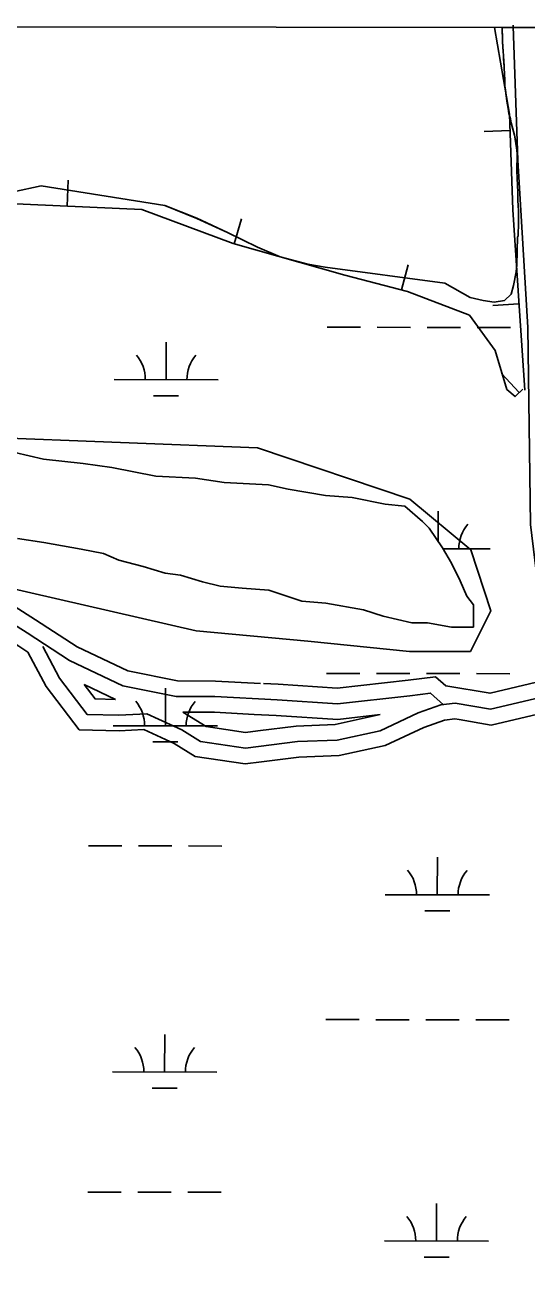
# Model space of a CAD drawing. Extents: x 3219052 to 3256913, y 800770 to 826146.
# Drawn here: x 3224594 to 3225076, y 823156 to 824370 of the extents above; entities that cross this region are included whole.
import ezdxf

# ---------------------------------------------------------------- set-up
doc = ezdxf.new("R2010")
doc.units = 0
for name, color, linetype in [('V-BORW-LINE', 7, 'Continuous'), ('V-GRID-FRAM', 7, 'Continuous'), ('V-ROAD-CNTR', 7, 'Continuous'), ('V-SITE-VEGE', 7, 'Continuous'), ('V-TOPO-SHOR', 7, 'Continuous'), ('V-WETL-SWMP', 7, 'Continuous')]:
    doc.layers.add(name, color=color, linetype=linetype)

msp = doc.modelspace()

# ---------------------------------------------------------------- linework, layer by layer
at = {"layer": 'V-BORW-LINE'}
for p, q in [((3225059.7, 824268.9), (3225034.7, 824268)), ((3224634.3, 824196.4), (3224635.4, 824221.4)), ((3224794.8, 824160), (3224801.7, 824184.1)), ((3224955.5, 824115.9), (3224961.8, 824140.1)), ((3225068.2, 824102.5), (3225043.3, 824100.9)), ((3225068.5, 824017.2), (3225051.4, 824035.4))]:
    msp.add_line(p, q, dxfattribs=at)
for points in [[(3223837.3, 824369.4), (3223870.2, 824359.4), (3224058.3, 824300.1), (3224265.9, 824267), (3224430.5, 824228.9), (3224570.7, 824199.3), (3224706.1, 824193.1), (3224793.7, 824160.4), (3224900.9, 824130), (3224961.2, 824114.4), (3225020.6, 824091.6), (3225045.3, 824057.5), (3225056.5, 824020.2), (3225064.5, 824013.4), (3225071.9, 824020.4)], [(3225073.8, 824019.4), (3225068.4, 824100.5), (3225062.4, 824192.8), (3225059.1, 824284.9), (3225044.7, 824368)]]:
    msp.add_lwpolyline(points, dxfattribs=at)
at = {"layer": 'V-GRID-FRAM'}
msp.add_lwpolyline([(3223248.6, 824370.1), (3254658.5, 824333.6), (3254645.2, 806146.9), (3223219.5, 806183.5), (3223248.6, 824370.1)], dxfattribs=at)
at = {"layer": 'V-ROAD-CNTR'}
for points in [[(3225086.5, 823832.5), (3225079.2, 823890.3), (3225076.7, 824079.7), (3225067.3, 824240.5), (3225062.6, 824369.2), (3225062.6, 824370.2)], [(3224995.9, 823717.3), (3224983.3, 823728.4), (3224963.4, 823725.9), (3224894, 823718.2), (3224836.1, 823721.9), (3224776.3, 823725), (3224739, 823725.2), (3224688, 823735.4), (3224636.8, 823759.7), (3224596.1, 823786.2), (3224548.6, 823816.1), (3224508, 823826.5), (3224472.5, 823820.6), (3224395.8, 823813.9), (3224325.5, 823831.7), (3224211.8, 823857.8), (3224179.3, 823858.7), (3224140.5, 823850.8), (3224075.4, 823856.8), (3223996.3, 823877.9), (3223943.8, 823902.3), (3223861.8, 823928.3), (3223776.9, 823946.4)], [(3224820.2, 823737.7), (3224776.7, 823740), (3224740.5, 823740.2), (3224692.8, 823749.8), (3224644.1, 823772.9), (3224604.1, 823798.9), (3224554.6, 823830.1), (3224508.6, 823841.8), (3224470.6, 823835.5), (3224397.1, 823829), (3224329, 823846.3), (3224213.8, 823872.8), (3224179.5, 823873.7)], [(3224596.8, 823767.9), (3224588, 823773.6), (3224542.6, 823802.2), (3224507.3, 823811.2), (3224474.4, 823805.7), (3224394.6, 823798.7), (3224321.9, 823817.1), (3224209.9, 823842.9), (3224180.6, 823843.7), (3224168, 823841.1)], [(3225115.7, 823788.4), (3225100.2, 823759.3), (3225085.1, 823738.8), (3225040.5, 823728.3), (3224998.1, 823735.4)], [(3225127.6, 823778.7), (3225112.9, 823751.3), (3225093.9, 823725.5), (3225041, 823713), (3225007.1, 823718.7), (3224993.2, 823717), (3224971.4, 823709.5), (3224935.1, 823692.3), (3224893.6, 823683.3), (3224855.6, 823681.8), (3224805.6, 823675.5), (3224762.5, 823681.9), (3224744.5, 823693.1), (3224711, 823708.6), (3224684.1, 823707.2), (3224653.6, 823708), (3224627, 823742.9), (3224610.9, 823773.3)], [(3225140.2, 823770.5), (3225125.7, 823743.3), (3225102.7, 823712.1), (3225041.5, 823697.7), (3225010.8, 823702.9)], [(3224821, 823662.3), (3224805.4, 823660.3), (3224757.2, 823667.5), (3224737.3, 823679.9), (3224708.1, 823693.4), (3224684.3, 823692.2), (3224646, 823693.1), (3224614.3, 823734.8), (3224596.8, 823767.9)], [(3224680.7, 823722.3), (3224650.6, 823736.6)], [(3224680.7, 823722.3), (3224661.2, 823722.8), (3224650.6, 823736.6)], [(3224998.1, 823735.4), (3224988.1, 823744.2), (3224961.7, 823740.8), (3224893.7, 823733.3), (3224836.9, 823736.9), (3224823, 823737.6)], [(3224814.1, 823708), (3224775.9, 823710), (3224745.4, 823710.2)], [(3224817.6, 823692.1), (3224805.8, 823690.6), (3224767.8, 823696.3), (3224745.4, 823710.2)], [(3224935.1, 823707.7), (3224894.4, 823703.2), (3224835.2, 823706.9), (3224814.1, 823708)], [(3224935.1, 823707.7), (3224891.7, 823698.3), (3224854.3, 823696.8), (3224817.6, 823692.1)], [(3225010.8, 823702.9), (3225006.7, 823703.6), (3224996.6, 823702.3), (3224977, 823695.5), (3224939.9, 823678), (3224895.5, 823668.4), (3224856.8, 823666.9), (3224821, 823662.3)]]:
    msp.add_lwpolyline(points, dxfattribs=at)
at = {"layer": 'V-SITE-VEGE'}
for p, q in [((3225101, 824368), (3225052.1, 824368)), ((3225052.1, 824368), (3225052.5, 824354.7)), ((3225052.5, 824354.7), (3225053, 824344.9)), ((3225053, 824344.9), (3225053.3, 824341.1)), ((3225053.3, 824341.1), (3225054.7, 824317.3)), ((3225054.7, 824317.3), (3225054.7, 824312.1)), ((3225054.7, 824312.1), (3225056, 824302.3)), ((3225056, 824302.3), (3225056.5, 824297.3)), ((3225056.5, 824297.3), (3225057.1, 824293.7)), ((3225057.1, 824293.7), (3225057.9, 824290.1)), ((3225057.9, 824290.1), (3225058.6, 824285.3)), ((3225058.6, 824285.3), (3225060.2, 824280.1)), ((3225060.2, 824280.1), (3225060.9, 824276.3)), ((3225060.9, 824276.3), (3225063.8, 824264.7)), ((3225063.8, 824264.7), (3225065.4, 824256.5)), ((3225065.4, 824256.5), (3225066.3, 824250.3)), ((3225066.3, 824250.3), (3225066.5, 824246.5)), ((3225066.5, 824246.5), (3225066.3, 824229.7)), ((3225066.3, 824229.7), (3225066.4, 824223.9)), ((3225066.4, 824223.9), (3225066.8, 824215.5)), ((3224609.5, 824215.8), (3224582.8, 824210.1)), ((3224728.2, 824196.9), (3224609.5, 824215.8)), ((3225066.8, 824215.5), (3225067.1, 824210.3)), ((3225067.1, 824210.3), (3225067.3, 824206.1)), ((3224759, 824184.7), (3224728.2, 824196.9)), ((3225067.3, 824206.1), (3225067.2, 824201.1)), ((3225067.2, 824201.1), (3225067.6, 824197.7)), ((3225067.6, 824197.7), (3225067.9, 824191.1)), ((3224788.3, 824171.1), (3224759, 824184.7)), ((3225067.9, 824191.1), (3225067.8, 824175.7)), ((3224817.3, 824156.8), (3224788.3, 824171.1)), ((3225067.6, 824172.5), (3225067.5, 824167.7)), ((3225067.8, 824175.7), (3225067.6, 824172.5)), ((3225066.7, 824166.4), (3225066.1, 824140.1)), ((3225067.5, 824167.7), (3225066.7, 824166.4)), ((3224839, 824147.8), (3224817.3, 824156.8)), ((3224865.5, 824140.5), (3224839, 824147.8)), ((3224882.3, 824137.6), (3224865.5, 824140.5)), ((3224996.9, 824122.5), (3224882.3, 824137.6)), ((3225066.1, 824140.1), (3225065.4, 824133.1)), ((3225021.3, 824108.6), (3224996.9, 824122.5)), ((3225065.4, 824133.1), (3225063.1, 824120.1)), ((3225060.9, 824111.7), (3225054.2, 824105.8)), ((3225063.1, 824120.1), (3225060.9, 824111.7)), ((3225033.9, 824105.6), (3225021.3, 824108.6)), ((3225044.4, 824104.1), (3225033.9, 824105.6)), ((3225054.2, 824105.8), (3225044.4, 824104.1)), ((3224584.3, 823959.6), (3224611.8, 823953.3)), ((3224611.8, 823953.3), (3224649.9, 823949.2)), ((3224649.9, 823949.2), (3224677.4, 823945.1)), ((3224677.4, 823945.1), (3224719.7, 823936.8)), ((3224719.7, 823936.8), (3224757.8, 823934.8)), ((3224757.8, 823934.8), (3224785.3, 823930.7)), ((3224785.3, 823930.7), (3224827.6, 823928.7)), ((3224827.6, 823928.7), (3224846.6, 823924.5)), ((3224846.6, 823924.5), (3224882.6, 823918.3)), ((3224882.6, 823918.3), (3224908, 823916.3)), ((3224908, 823916.3), (3224939.7, 823910)), ((3224939.7, 823910), (3224958.7, 823908)), ((3224958.7, 823908), (3224975.7, 823893.2)), ((3224975.7, 823893.2), (3224982.1, 823886.9)), ((3224982.1, 823886.9), (3224994.8, 823867.9)), ((3224612.1, 823873), (3224586.7, 823877.1)), ((3224648, 823866.7), (3224612.1, 823873)), ((3224994.8, 823867.9), (3225003.3, 823853.2)), ((3224669.2, 823862.6), (3224648, 823866.7)), ((3224684, 823856.3), (3224669.2, 823862.6)), ((3224707.3, 823850), (3224684, 823856.3)), ((3224728.5, 823843.8), (3224707.3, 823850)), ((3224743.3, 823841.7), (3224728.5, 823843.8)), ((3225003.3, 823853.2), (3225011.9, 823836.3)), ((3224764.4, 823835.4), (3224743.3, 823841.7)), ((3224781.4, 823831.3), (3224764.4, 823835.4)), ((3224802.5, 823829.2), (3224781.4, 823831.3)), ((3225011.9, 823836.3), (3225018.3, 823821.5)), ((3224827.9, 823827.2), (3224802.5, 823829.2)), ((3224859.7, 823816.7), (3224827.9, 823827.2)), ((3225018.3, 823821.5), (3225024.6, 823813.1)), ((3224882.9, 823814.7), (3224859.7, 823816.7)), ((3224918.9, 823808.5), (3224882.9, 823814.7)), ((3224938, 823802.2), (3224918.9, 823808.5)), ((3225024.6, 823813.1), (3225024.7, 823791.9)), ((3224965.5, 823795.9), (3224938, 823802.2)), ((3224980.3, 823796), (3224965.5, 823795.9)), ((3225003.6, 823791.8), (3224980.3, 823796)), ((3225024.7, 823791.9), (3225003.6, 823791.8))]:
    msp.add_line(p, q, dxfattribs=at)
at = {"layer": 'V-TOPO-SHOR'}
for points in [[(3225052.1, 824368), (3225052.2, 824365.7), (3225052.3, 824359.1), (3225052.5, 824354.7), (3225052.8, 824348.9), (3225053, 824344.9), (3225053.3, 824341.1), (3225053.5, 824337.3), (3225053.9, 824332.3), (3225054, 824329.3), (3225054.4, 824323.1), (3225054.7, 824317.3), (3225054.7, 824312.1), (3225055.2, 824308.1), (3225056, 824302.3), (3225056.5, 824297.3), (3225057.1, 824293.7), (3225057.9, 824290.1), (3225058.6, 824285.3), (3225060.2, 824280.1), (3225060.9, 824276.3), (3225062.5, 824270.3), (3225063.8, 824264.7), (3225064.6, 824260.7), (3225065.3, 824256.5), (3225066.3, 824250.3), (3225066.5, 824246.5), (3225066.4, 824242.1), (3225066.4, 824235.1), (3225066.3, 824229.7), (3225066.4, 824223.9), (3225066.8, 824215.5), (3225067.1, 824210.3), (3225067.3, 824206.1), (3225067.2, 824201.1), (3225067.6, 824197.7), (3225067.9, 824191.1), (3225067.9, 824186.1), (3225067.8, 824180.7), (3225067.8, 824175.7), (3225067.6, 824172.5), (3225067.5, 824167.7), (3225066.7, 824166.4)], [(3225066.7, 824166.4), (3225066.1, 824140.1), (3225065.4, 824133.1), (3225063.1, 824120.1), (3225060.9, 824111.7), (3225054.2, 824105.8), (3225044.4, 824104.1), (3225033.9, 824105.6), (3225021.3, 824108.6), (3224996.9, 824122.5), (3224882.3, 824137.6), (3224865.5, 824140.5), (3224839, 824147.8), (3224817.3, 824156.8), (3224788.3, 824171.1), (3224759, 824184.7), (3224728.2, 824196.9), (3224609.5, 824215.8), (3224582.8, 824210.1)], [(3224216.5, 823911.1), (3224397.2, 823867.3), (3224543.6, 823837.7), (3224758.2, 823788.4), (3224865.5, 823778.4), (3224963.1, 823768.5), (3225021.7, 823768.4), (3225041.3, 823807.4), (3225021.9, 823866), (3224963.4, 823914.9), (3224817.1, 823964), (3224553.6, 823974.3), (3223948.8, 824102.4), (3223685.4, 824142), (3223607.3, 824152), (3223636.5, 824112.9), (3223734, 824063.9), (3223977.8, 823975.5), (3224153.4, 823926.3), (3224216.5, 823911.1)]]:
    msp.add_lwpolyline(points, dxfattribs=at)
at = {"layer": 'V-WETL-SWMP'}
for p, q in [((3225101, 824368), (3225052.1, 824368)), ((3225052.1, 824368), (3225052.2, 824365.7)), ((3225052.2, 824365.7), (3225052.3, 824359.1)), ((3225052.3, 824359.1), (3225052.5, 824354.7)), ((3225052.5, 824354.7), (3225052.8, 824348.9)), ((3225052.8, 824348.9), (3225053, 824344.9)), ((3225053, 824344.9), (3225053.3, 824341.1)), ((3225053.3, 824341.1), (3225053.5, 824337.3)), ((3225053.5, 824337.3), (3225053.9, 824332.3)), ((3225053.9, 824332.3), (3225054, 824329.3)), ((3225054, 824329.3), (3225054.4, 824323.1)), ((3225054.4, 824323.1), (3225054.7, 824317.3)), ((3225054.7, 824317.3), (3225054.7, 824312.1)), ((3225054.7, 824312.1), (3225055.2, 824308.1)), ((3225055.2, 824308.1), (3225056, 824302.3)), ((3225056, 824302.3), (3225056.5, 824297.3)), ((3225056.5, 824297.3), (3225057.1, 824293.7)), ((3225057.1, 824293.7), (3225057.9, 824290.1)), ((3225057.9, 824290.1), (3225058.6, 824285.3)), ((3225058.6, 824285.3), (3225060.2, 824280.1)), ((3225060.2, 824280.1), (3225060.9, 824276.3)), ((3225060.9, 824276.3), (3225062.5, 824270.3)), ((3225062.5, 824270.3), (3225063.8, 824264.7)), ((3225063.8, 824264.7), (3225064.6, 824260.7)), ((3225064.6, 824260.7), (3225065.3, 824256.5)), ((3225065.3, 824256.5), (3225066.3, 824250.3)), ((3225066.3, 824250.3), (3225066.5, 824246.5)), ((3225066.5, 824246.5), (3225066.3, 824229.7)), ((3225066.3, 824229.7), (3225066.4, 824223.9)), ((3225066.4, 824223.9), (3225066.8, 824215.5)), ((3224609.5, 824215.8), (3224582.8, 824210.1)), ((3224728.2, 824196.9), (3224609.5, 824215.8)), ((3225066.8, 824215.5), (3225067.1, 824210.3)), ((3225067.1, 824210.3), (3225067.3, 824206.1)), ((3224759, 824184.6), (3224728.2, 824196.9)), ((3225067.3, 824206.1), (3225067.2, 824201.1)), ((3225067.2, 824201.1), (3225067.6, 824197.7)), ((3225067.6, 824197.7), (3225067.9, 824191.1)), ((3224788.3, 824171), (3224759, 824184.6)), ((3225067.9, 824191.1), (3225067.8, 824175.7)), ((3224817.3, 824156.8), (3224788.3, 824171)), ((3225067.6, 824172.5), (3225067.5, 824167.7)), ((3225067.8, 824175.7), (3225067.6, 824172.5)), ((3225066.7, 824166.4), (3225066.1, 824140.1)), ((3225067.5, 824167.7), (3225066.7, 824166.4)), ((3224838.9, 824147.8), (3224817.3, 824156.8)), ((3224865.5, 824140.5), (3224838.9, 824147.8)), ((3224882.3, 824137.6), (3224865.5, 824140.5)), ((3224996.9, 824122.5), (3224882.3, 824137.6)), ((3225066.1, 824140.1), (3225065.4, 824133.1)), ((3225021.3, 824108.6), (3224996.9, 824122.5)), ((3225065.4, 824133.1), (3225063.1, 824120.1)), ((3225060.9, 824111.7), (3225054.2, 824105.8)), ((3225063.1, 824120.1), (3225060.9, 824111.7)), ((3225033.9, 824105.6), (3225021.3, 824108.6)), ((3225044.4, 824104.1), (3225033.9, 824105.6)), ((3225054.2, 824105.8), (3225044.4, 824104.1)), ((3224884.1, 824080.1), (3224916.1, 824080)), ((3224932.1, 824080), (3224964.1, 824079.9)), ((3224980.1, 824079.9), (3225012.1, 824079.8)), ((3225028.1, 824079.8), (3225060.1, 824079.7)), ((3224729.4, 824029.7), (3224729.5, 824065.7)), ((3224679.4, 824029.8), (3224779.4, 824029.5)), ((3224717.4, 824014.2), (3224741.4, 824014.2)), ((3224584.3, 823959.6), (3224611.8, 823953.3)), ((3224611.8, 823953.3), (3224649.9, 823949.2)), ((3224649.9, 823949.2), (3224677.4, 823945.1)), ((3224677.4, 823945.1), (3224719.7, 823936.8)), ((3224719.7, 823936.8), (3224757.8, 823934.8)), ((3224757.8, 823934.8), (3224785.3, 823930.7)), ((3224785.3, 823930.7), (3224827.6, 823928.7)), ((3224827.6, 823928.7), (3224846.6, 823924.5)), ((3224846.6, 823924.5), (3224882.6, 823918.3)), ((3224882.6, 823918.3), (3224908, 823916.3)), ((3224908, 823916.3), (3224939.7, 823910)), ((3224939.7, 823910), (3224958.7, 823908)), ((3224958.7, 823908), (3224975.7, 823893.2)), ((3224975.7, 823893.2), (3224982.1, 823886.9)), ((3224990.5, 823874.4), (3224990.6, 823903.2)), ((3224982.1, 823886.9), (3224994.8, 823867.9)), ((3224612.1, 823873), (3224586.7, 823877.1)), ((3224648, 823866.7), (3224612.1, 823873)), ((3224994.8, 823867.9), (3225003.3, 823853.2)), ((3224995.2, 823867.2), (3225040.5, 823867.1)), ((3224669.2, 823862.6), (3224648, 823866.7)), ((3224684, 823856.3), (3224669.2, 823862.6)), ((3224707.3, 823850), (3224684, 823856.3)), ((3224728.5, 823843.8), (3224707.3, 823850)), ((3224743.3, 823841.7), (3224728.5, 823843.8)), ((3225003.3, 823853.2), (3225011.9, 823836.3)), ((3224764.4, 823835.4), (3224743.3, 823841.7)), ((3224781.4, 823831.3), (3224764.4, 823835.4)), ((3224802.5, 823829.2), (3224781.4, 823831.3)), ((3225011.9, 823836.3), (3225018.3, 823821.5)), ((3224827.9, 823827.2), (3224802.5, 823829.2)), ((3224859.7, 823816.7), (3224827.9, 823827.2)), ((3225018.3, 823821.5), (3225024.6, 823813.1)), ((3224882.9, 823814.7), (3224859.7, 823816.7)), ((3224918.9, 823808.5), (3224882.9, 823814.7)), ((3224938, 823802.2), (3224918.9, 823808.5)), ((3225024.6, 823813.1), (3225024.7, 823791.9)), ((3224965.5, 823795.9), (3224938, 823802.2)), ((3224980.3, 823796), (3224965.5, 823795.9)), ((3225003.6, 823791.8), (3224980.3, 823796)), ((3225024.7, 823791.9), (3225003.6, 823791.8)), ((3224883.4, 823747.4), (3224915.4, 823747.3)), ((3224931.4, 823747.3), (3224963.4, 823747.2)), ((3224979.4, 823747.2), (3225011.4, 823747.1)), ((3225027.4, 823747.1), (3225059.4, 823747)), ((3224728.7, 823697), (3224728.8, 823733)), ((3224678.7, 823697.1), (3224778.7, 823696.9)), ((3224716.7, 823681.6), (3224740.7, 823681.5)), ((3224655, 823581.7), (3224687, 823581.6)), ((3224703, 823581.6), (3224735, 823581.5)), ((3224751, 823581.5), (3224783, 823581.4)), ((3224989.8, 823534.6), (3224989.9, 823570.6)), ((3224939.8, 823534.7), (3225039.8, 823534.5)), ((3224977.8, 823519.2), (3225001.8, 823519.1)), ((3224882.7, 823414.7), (3224914.7, 823414.7)), ((3224930.7, 823414.6), (3224962.7, 823414.6)), ((3224978.7, 823414.5), (3225010.7, 823414.5)), ((3225026.7, 823414.4), (3225058.7, 823414.4)), ((3224728, 823364.3), (3224728.1, 823400.3)), ((3224678, 823364.4), (3224778, 823364.2)), ((3224716, 823348.9), (3224740, 823348.9)), ((3224654.3, 823249), (3224686.3, 823249)), ((3224702.3, 823248.9), (3224734.3, 823248.9)), ((3224750.3, 823248.8), (3224782.3, 823248.8)), ((3224989.1, 823201.9), (3224989.2, 823237.9)), ((3224939.1, 823202), (3225039.1, 823201.8)), ((3224977.1, 823186.5), (3225001.1, 823186.4))]:
    msp.add_line(p, q, dxfattribs=at)
for centre, start, end in [((3224674.2, 824030.2), 359.1081, 40.6518), ((3224784.6, 824030), 139.1081, 180.6517), ((3225045.7, 823867.6), 139.1081, 180.6517), ((3224673.5, 823697.6), 359.1081, 40.6518), ((3224783.9, 823697.3), 139.1081, 180.6517), ((3224934.6, 823535.2), 359.1081, 40.6518), ((3225045, 823534.9), 139.1081, 180.6517), ((3224672.8, 823364.9), 359.1081, 40.6518), ((3224783.2, 823364.7), 139.1081, 180.6517), ((3224933.9, 823202.5), 359.1081, 40.6518), ((3225044.3, 823202.3), 139.1081, 180.6517)]:
    msp.add_arc(centre, 35.2, start, end, dxfattribs=at)

doc.saveas('drawing.dxf')
